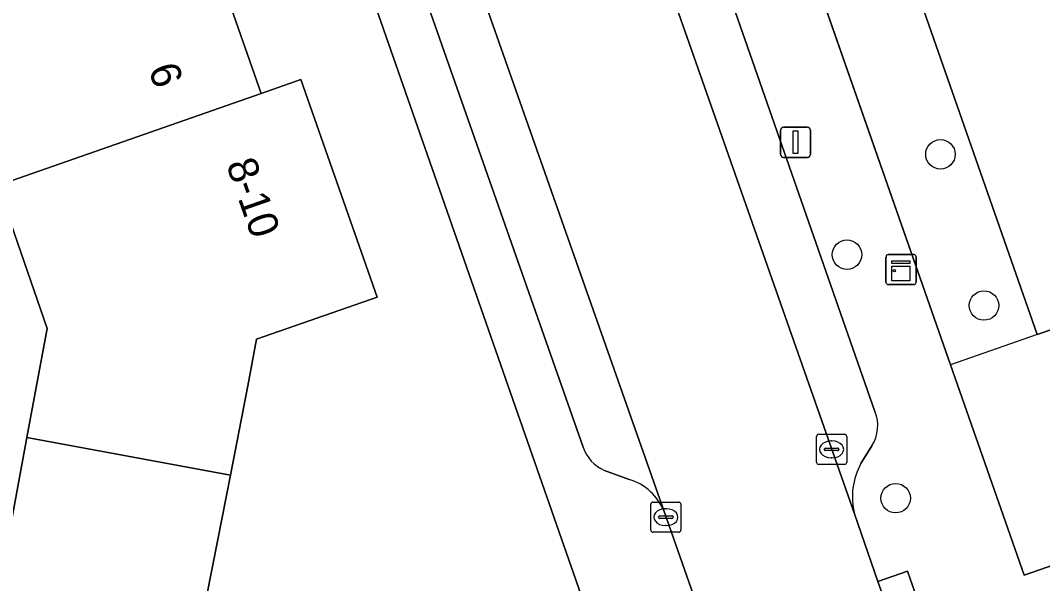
# Model space of a CAD drawing. Extents: x 158472 to 159562, y 388525 to 389606.
# Drawn here: x 158884.17 to 158918.1, y 389000.61 to 389019.31 of the extents above; entities that cross this region are included whole.
import ezdxf

# ---------------------------------------------------------------- set-up
doc = ezdxf.new("R2010")
doc.units = 0
for name, color, linetype in [('IMGEO_Boom', 7, 'Continuous'), ('IMGEO_Erf', 7, 'Continuous'), ('IMGEO_Groenvoorziening', 7, 'Continuous'), ('IMGEO_Hek', 7, 'Continuous'), ('IMGEO_Kast', 7, 'Continuous'), ('IMGEO_Kolk', 7, 'Continuous'), ('IMGEO_Lichtmast', 7, 'Continuous'), ('IMGEO_Pand', 7, 'Continuous'), ('IMGEO_Pand_nummerreeks', 7, 'Continuous'), ('IMGEO_Parkeervlak_open', 7, 'Continuous'), ('IMGEO_Rijbaan_lokaal_open', 7, 'Continuous'), ('IMGEO_Voetpad_open', 7, 'Continuous')]:
    doc.layers.add(name, color=color, linetype=linetype)

msp = doc.modelspace()

# ---------------------------------------------------------------- linework, layer by layer
at = {"layer": 'IMGEO_Boom'}
for centre in [(158914.709, 389014.863), (158911.608, 389011.53), (158916.154, 389009.84), (158913.221, 389003.443)]:
    msp.add_circle(centre, 0.489, dxfattribs=at)
at = {"layer": 'IMGEO_Erf'}
for points in [[(158909.555, 389032.805), (158917.921, 389008.881), (158918.44, 389009.061), (158941.853, 389017.161), (158943.711, 389011.826), (158945.956, 389010.85), (158955.619, 389014.231), (158972.864, 389020.265)], [(158880.758, 388979.06), (158900.808, 388995.343), (158902.86, 389000), (158892.343, 389030.156)], [(158891.027, 389020.143), (158892.166, 389016.883), (158893.483, 389017.343), (158896.008, 389010.117), (158892.008, 389008.72), (158891.716, 389007.178), (158891.14, 389004.206), (158890.569, 389001.288), (158890.317, 389000), (158890.268, 388999.752), (158893.481, 388996.949), (158888.465, 388991.199), (158887.379, 388992.153), (158885.117, 388989.561), (158884.437, 388990.155), (158882.929, 388988.426)], [(158883.715, 389001.836), (158884.387, 389005.459), (158885.06, 389009.082), (158883.405, 389013.821)]]:
    msp.add_lwpolyline(points, dxfattribs=at)
at = {"layer": 'IMGEO_Groenvoorziening'}
msp.add_lwpolyline([(158909.555, 389032.805), (158906.675, 389031.798), (158915.039, 389007.876), (158917.483, 389000.888), (158920.882, 389002.077), (158918.44, 389009.061), (158917.921, 389008.881)], close=True, dxfattribs=at)
at = {"layer": 'IMGEO_Hek'}
msp.add_lwpolyline([(158917.921, 389008.881), (158915.039, 389007.876), (158896.162, 389061.862)], dxfattribs=at)
at = {"layer": 'IMGEO_Kast'}
for p, q in [((158912.902, 389010.611), (158912.902, 389011.452)), ((158912.902, 389011.452), (158912.902, 389010.611)), ((158912.977, 389011.536), (158913.818, 389011.536)), ((158913.818, 389011.536), (158912.977, 389011.536)), ((158913.902, 389011.461), (158913.902, 389010.62)), ((158913.902, 389010.62), (158913.902, 389011.461)), ((158913.827, 389010.536), (158912.986, 389010.536)), ((158912.986, 389010.536), (158913.827, 389010.536))]:
    msp.add_line(p, q, dxfattribs=at)
for points in [[(158913.097, 389011.326), (158913.697, 389011.326), (158913.697, 389011.241), (158913.097, 389011.241), (158913.097, 389011.326)], [(158913.097, 389011.151), (158913.697, 389011.151), (158913.697, 389010.662), (158913.097, 389010.662), (158913.097, 389011.151)]]:
    msp.add_lwpolyline(points, dxfattribs=at)
msp.add_circle((158913.181, 389011), 0.0377, dxfattribs=at)
for centre, start, end in [((158912.98, 389011.458), 92.4484, 184.2845), ((158912.98, 389011.458), 92.4484, 184.2845), ((158913.824, 389011.458), 2.4484, 94.2845), ((158913.824, 389011.458), 2.4484, 94.2845), ((158912.98, 389010.614), 182.4484, 274.2845), ((158912.98, 389010.614), 182.4484, 274.2845), ((158913.824, 389010.614), 272.4484, 4.2845), ((158913.824, 389010.614), 272.4484, 4.2845)]:
    msp.add_arc(centre, 0.0779, start, end, dxfattribs=at)
at = {"layer": 'IMGEO_Kolk'}
for p, q in [((158910.596, 389004.639), (158910.596, 389005.491)), ((158910.671, 389005.565), (158911.523, 389005.565)), ((158911.084, 389005.345), (158911.109, 389005.345)), ((158911.597, 389005.491), (158911.597, 389004.639)), ((158910.855, 389005.059), (158910.855, 389005.071)), ((158911.293, 389005.022), (158910.895, 389005.022)), ((158910.898, 389005.108), (158911.296, 389005.108)), ((158911.339, 389005.071), (158911.339, 389005.059)), ((158911.107, 389004.785), (158911.082, 389004.785)), ((158911.523, 389004.565), (158910.671, 389004.565)), ((158905.095, 389002.389), (158905.095, 389003.241)), ((158905.17, 389003.315), (158906.022, 389003.315)), ((158906.096, 389003.241), (158906.096, 389002.389)), ((158905.583, 389003.095), (158905.608, 389003.095)), ((158905.354, 389002.809), (158905.354, 389002.821)), ((158905.792, 389002.772), (158905.394, 389002.772)), ((158905.397, 389002.858), (158905.795, 389002.858)), ((158905.838, 389002.821), (158905.838, 389002.809)), ((158906.022, 389002.315), (158905.17, 389002.315)), ((158905.606, 389002.535), (158905.581, 389002.535))]:
    msp.add_line(p, q, dxfattribs=at)
for points in [[(158910.596, 389004.639), (158910.596, 389005.491)], [(158910.671, 389005.565), (158911.523, 389005.565)], [(158911.597, 389005.491), (158911.597, 389004.639)], [(158911.523, 389004.565), (158910.671, 389004.565)], [(158905.095, 389002.389), (158905.095, 389003.241)], [(158905.17, 389003.315), (158906.022, 389003.315)], [(158906.096, 389003.241), (158906.096, 389002.389)], [(158906.022, 389002.315), (158905.17, 389002.315)]]:
    msp.add_lwpolyline(points, dxfattribs=at)
for centre, radius, start, end in [((158910.673, 389005.489), 0.0765, 91.552, 178.448), ((158910.673, 389005.489), 0.0765, 91.552, 178.448), ((158911.521, 389005.489), 0.0765, 1.552, 88.448), ((158911.521, 389005.489), 0.0765, 1.552, 88.448), ((158910.895, 389005.068), 0.0403, 85.8775, 175.7526), ((158910.892, 389005.058), 0.0366, 178.938, 274.7102), ((158911.296, 389005.065), 0.043, 264.8664, 352.4533), ((158911.3, 389005.07), 0.0386, 1.7309, 96.639), ((158910.673, 389004.641), 0.0765, 181.552, 268.448), ((158910.673, 389004.641), 0.0765, 181.552, 268.448), ((158911.521, 389004.641), 0.0765, 271.552, 358.448), ((158911.521, 389004.641), 0.0765, 271.552, 358.448), ((158905.172, 389003.239), 0.0765, 91.552, 178.448), ((158905.172, 389003.239), 0.0765, 91.552, 178.448), ((158906.02, 389003.239), 0.0765, 1.552, 88.448), ((158906.02, 389003.239), 0.0765, 1.552, 88.448), ((158905.394, 389002.818), 0.0403, 85.8775, 175.7526), ((158905.391, 389002.808), 0.0366, 178.938, 274.7102), ((158905.795, 389002.815), 0.043, 264.8664, 352.4533), ((158905.799, 389002.82), 0.0386, 1.7309, 96.639), ((158905.172, 389002.391), 0.0765, 181.552, 268.448), ((158905.172, 389002.391), 0.0765, 181.552, 268.448), ((158906.02, 389002.391), 0.0765, 271.552, 358.448), ((158906.02, 389002.391), 0.0765, 271.552, 358.448)]:
    msp.add_arc(centre, radius, start, end, dxfattribs=at)
for centre, major_axis, ratio, start_param, end_param in [((158911.083, 389005.065), (-0.387, 0.002), 0.722429, 4.712389, 7.853982), ((158911.108, 389005.065), (-0.39, 0.002), 0.717154, 1.570796, 4.712389), ((158905.582, 389002.815), (-0.387, 0.002), 0.722429, 4.712389, 7.853982), ((158905.607, 389002.815), (-0.39, 0.002), 0.717154, 1.570796, 4.712389)]:
    msp.add_ellipse(centre, major_axis=major_axis, ratio=ratio, start_param=start_param, end_param=end_param, dxfattribs=at)
at = {"layer": 'IMGEO_Lichtmast'}
for p, q in [((158909.402, 389014.861), (158909.402, 389015.661)), ((158909.402, 389015.661), (158909.402, 389014.861)), ((158909.502, 389015.761), (158910.292, 389015.761)), ((158910.292, 389015.761), (158909.502, 389015.761)), ((158910.392, 389015.661), (158910.392, 389014.861)), ((158910.392, 389014.861), (158910.392, 389015.661)), ((158910.292, 389014.761), (158909.502, 389014.761)), ((158909.502, 389014.761), (158910.292, 389014.761))]:
    msp.add_line(p, q, dxfattribs=at)
msp.add_lwpolyline([(158909.822, 389015.636), (158909.972, 389015.636), (158909.972, 389014.886), (158909.822, 389014.886), (158909.822, 389015.636)], dxfattribs=at)
for centre, start, end in [((158909.502, 389015.661), 90, 180), ((158909.502, 389015.661), 90, 180), ((158910.292, 389015.661), 0, 90), ((158910.292, 389015.661), 360, 90), ((158909.502, 389014.861), 180, 270), ((158909.502, 389014.861), 180, 270), ((158910.292, 389014.861), 270, 0), ((158910.292, 389014.861), 270, 0)]:
    msp.add_arc(centre, 0.1, start, end, dxfattribs=at)
at = {"layer": 'IMGEO_Pand'}
for points in [[(158883.405, 389013.821), (158892.166, 389016.883), (158891.027, 389020.143), (158890.209, 389019.858), (158889.458, 389022.008), (158880.296, 389018.804), (158880.956, 389016.915), (158882.175, 389017.341)], [(158892.166, 389016.883), (158883.405, 389013.821), (158885.06, 389009.082), (158884.387, 389005.459), (158891.14, 389004.206), (158891.716, 389007.178), (158892.008, 389008.72), (158896.008, 389010.117), (158893.483, 389017.343)], [(158891.14, 389004.206), (158884.387, 389005.459), (158883.715, 389001.836), (158882.114, 389000), (158880.522, 388998.175), (158887.379, 388992.153), (158888.465, 388991.199), (158893.481, 388996.949), (158890.268, 388999.752), (158890.317, 389000), (158890.569, 389001.288)]]:
    msp.add_lwpolyline(points, close=True, dxfattribs=at)
at = {"layer": 'IMGEO_Parkeervlak_open'}
for points in [[(158902.213, 389030.512), (158903.273, 389027.386), (158911.856, 389002.925)], [(158905.534, 389002.997), (158898.874, 389021.934), (158896.072, 389029.924)], [(158912.536, 389006.325), (158904.727, 389028.675)], [(158895.346, 389026.515), (158902.848, 389005.142)], [(158912.069, 389004.597), (158912.436, 389005.182)], [(158903.56, 389004.368), (158904.374, 389004.065)]]:
    msp.add_lwpolyline(points, dxfattribs=at)
for centre, radius, start, end in [((158911.372, 389005.851), 1.257, 327.8423, 22.1577), ((158904.061, 389005.543), 1.278, 198.3096, 246.9121), ((158914.088, 389003.49), 2.303, 151.2723, 194.2078), ((158903.877, 389002.361), 1.775, 20.9916, 73.7375)]:
    msp.add_arc(centre, radius, start, end, dxfattribs=at)
at = {"layer": 'IMGEO_Rijbaan_lokaal_open'}
for points in [[(158903.273, 389027.386), (158902.213, 389030.512), (158901.59, 389032.251), (158895.95, 389030.273), (158896.072, 389029.924), (158898.874, 389021.934), (158905.534, 389002.997), (158906.588, 389000), (158906.848, 388999.26)], [(158913.02, 388999.572), (158912.871, 389000), (158912.632, 389000.682), (158911.856, 389002.925), (158903.273, 389027.386)]]:
    msp.add_lwpolyline(points, dxfattribs=at)
at = {"layer": 'IMGEO_Voetpad_open'}
for points in [[(158884.528, 389060.496), (158880.543, 389059.085), (158882.492, 389058.35), (158887.717, 389043.445), (158891.149, 389033.581), (158892.343, 389030.156), (158902.86, 389000), (158900.808, 388995.343), (158880.758, 388979.06), (158879.049, 388977.672), (158874.958, 388974.35)], [(158972.864, 389020.265), (158955.619, 389014.231), (158945.956, 389010.85), (158920.882, 389002.077), (158917.483, 389000.888), (158915.039, 389007.876), (158906.675, 389031.798)], [(158904.727, 389028.675), (158912.536, 389006.325)], [(158902.848, 389005.142), (158895.346, 389026.515)], [(158912.436, 389005.182), (158912.069, 389004.597)], [(158904.374, 389004.065), (158903.56, 389004.368)], [(158906.848, 388999.26), (158906.588, 389000), (158905.534, 389002.997)], [(158911.856, 389002.925), (158912.632, 389000.682), (158913.614, 389001.025), (158914.001, 388999.916)], [(158914.001, 388999.916), (158913.614, 389001.025), (158912.632, 389000.682), (158912.871, 389000), (158913.02, 388999.572)]]:
    msp.add_lwpolyline(points, dxfattribs=at)
for centre, radius, start, end in [((158911.372, 389005.851), 1.257, 327.8423, 22.1577), ((158904.061, 389005.543), 1.278, 198.3096, 246.9121), ((158914.088, 389003.49), 2.303, 151.2723, 194.2078), ((158903.877, 389002.361), 1.775, 20.9916, 73.7375)]:
    msp.add_arc(centre, radius, start, end, dxfattribs=at)

# ---------------------------------------------------------------- texts
at = {"layer": 'IMGEO_Pand_nummerreeks'}
for s, rotation, p in [('6', 289.2587, (158888.41, 389017.691)), ('8-10', 289.2626, (158890.99, 389014.534))]:
    msp.add_text(s, height=1, rotation=rotation, dxfattribs=at).set_placement(p)

doc.saveas('drawing.dxf')
